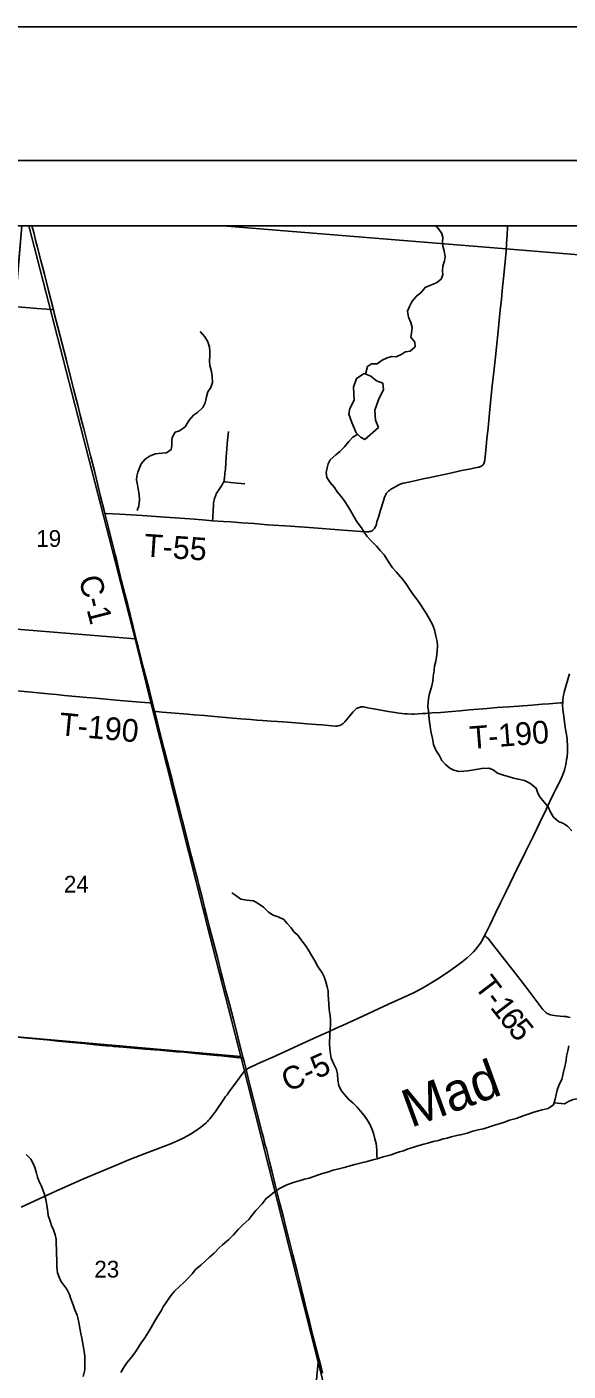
# Model space of a CAD drawing. Extents: x 0 to 1101, y 0 to 440.
# Drawn here: x 266 to 306.6, y 339.3 to 440 of the extents above; entities that cross this region are included whole.
import ezdxf

# ---------------------------------------------------------------- set-up
doc = ezdxf.new("R2010")
doc.units = 0
for name, color, linetype in [('GM_X_County_Road', 7, 'Continuous'), ('GM_X_County_Road_Text', 7, 'Continuous'), ('GM_X_Major_River', 7, 'Continuous'), ('GM_X_Major_River_Text', 7, 'Continuous'), ('GM_X_Minor_Lake', 7, 'Continuous'), ('GM_X_Minor_River', 7, 'Continuous'), ('GM_X_Section', 7, 'Continuous'), ('GM_X_Section_Text', 7, 'Continuous'), ('GM_X_Township_Road', 7, 'Continuous'), ('GM_X_Township_Road_Text', 7, 'Continuous'), ('GM_X_Unincorporated_Text', 7, 'Continuous'), ('SH_Border', 7, 'Continuous'), ('SH_Cut_Line', 7, 'Continuous'), ('SH_Text', 7, 'Continuous')]:
    doc.layers.add(name, color=color, linetype=linetype)

msp = doc.modelspace()

# ---------------------------------------------------------------- linework, layer by layer
at = {"layer": 'GM_X_County_Road'}
msp.add_line((275.59, 388.75), (275.43, 389.36), dxfattribs=at)
for points in [[(308.61, 422.83), (301.92, 423.37), (280.7, 425.11), (265.63, 425.11), (265.11, 419.03), (263.03, 394.78), (262.62, 390.47), (260.15, 364.83), (258.55, 348.4), (256.03, 323.55)], [(275.43, 389.36), (275.41, 389.45), (275.2, 390.28), (274.85, 391.59), (274.75, 391.97), (274.52, 392.87), (274.35, 393.58), (274.24, 394.02), (273.98, 395.06), (273.55, 396.82), (273.39, 397.43), (273.12, 398.5), (272.91, 399.35), (272.75, 400.01), (272.63, 400.49), (272.44, 401.28), (271.99, 403.07), (271.87, 403.57), (271.81, 403.79), (271.54, 404.84), (271.34, 405.67), (271.08, 406.76), (270.82, 407.79), (270.66, 408.4), (270.46, 409.2), (270.28, 409.91), (270.16, 410.35), (270.02, 410.91), (269.83, 411.67), (269.52, 412.9), (268.98, 415.01), (268.81, 415.68), (268.48, 416.93), (268.06, 418.57), (268, 418.82), (267.63, 420.26), (267.33, 421.48), (267.07, 422.51), (266.8, 423.57), (266.7, 423.93), (266.53, 424.61), (266.4, 425.11)], [(265.59, 351.61), (267.58, 352.54), (268.46, 352.94), (269.53, 353.41), (270.25, 353.72), (271.15, 354.1), (272.05, 354.48), (272.83, 354.81), (273.65, 355.15), (274.55, 355.51), (275.41, 355.82), (275.8, 355.97), (276.85, 356.38), (277.3, 356.57), (277.69, 356.75), (278.05, 356.95), (278.27, 357.07), (278.78, 357.41), (279.05, 357.61), (279.17, 357.7), (279.31, 357.81), (279.42, 357.91), (279.54, 358.03), (279.63, 358.12), (279.73, 358.23), (279.83, 358.34), (279.92, 358.47), (280.15, 358.78), (280.77, 359.69), (280.91, 359.89), (281.02, 360.03), (281.15, 360.21), (281.29, 360.41), (281.79, 361.09), (282.2, 361.64), (282.34, 361.81), (282.37, 361.85), (282.4, 361.88), (282.44, 361.91), (282.49, 361.95), (282.55, 361.98), (282.63, 362.03), (283.3, 362.34), (284.66, 362.95), (285.7, 363.42), (287.23, 364.11), (287.82, 364.38), (288.62, 364.74), (289.15, 364.98), (289.71, 365.23), (291.18, 365.91), (292.36, 366.46), (293.11, 366.8), (294.11, 367.25), (294.62, 367.48), (295.04, 367.68), (295.55, 367.96), (295.92, 368.17), (296.49, 368.51), (297.02, 368.84), (297.72, 369.31), (297.99, 369.51), (298.23, 369.68), (298.64, 369.98), (299.01, 370.29), (299.28, 370.53), (299.48, 370.72), (299.67, 370.93), (299.84, 371.16), (300, 371.39), (300.18, 371.69), (300.31, 371.96), (300.43, 372.17), (300.7, 372.73), (301.14, 373.63), (301.51, 374.39), (301.88, 375.16), (302.51, 376.44), (303.38, 378.22), (303.97, 379.43), (304.43, 380.37), (304.92, 381.39), (305.21, 381.99), (305.51, 382.62), (305.66, 382.92), (305.89, 383.38), (305.94, 383.48), (306.08, 383.77), (306.2, 384.06), (306.3, 384.33), (306.36, 384.56), (306.41, 384.75), (306.43, 384.89), (306.46, 385.13), (306.49, 385.32), (306.52, 385.73), (306.53, 386.03), (306.53, 386.27), (306.51, 386.48), (306.49, 386.67), (306.44, 387), (306.36, 387.53), (306.24, 388.35), (306.18, 388.88), (306.16, 389.23), (306.17, 389.39), (306.18, 389.53), (306.21, 389.84), (306.28, 390.18), (306.42, 390.69), (306.68, 391.56)], [(278.82, 376.08), (278.73, 376.45), (278.36, 377.87), (277.65, 380.65), (277.1, 382.8), (276.92, 383.51), (276.68, 384.45), (276.54, 385.03), (276.29, 385.98), (276.01, 387.06), (275.62, 388.6), (275.59, 388.75)], [(288.17, 339.19), (288.04, 339.72), (287.91, 340.18), (287.43, 342.08), (287.19, 343.06), (287, 343.8), (286.76, 344.74), (286.65, 345.21), (286.56, 345.58), (286.26, 346.78), (285.94, 348.05), (285.72, 348.94), (285.39, 350.22), (285.24, 350.85), (284.98, 351.88), (284.63, 353.29), (284.38, 354.34), (284.2, 355.01), (283.96, 355.97), (283.86, 356.34), (283.74, 356.82), (283.65, 357.16), (283.22, 358.83), (282.77, 360.57), (282.6, 361.27), (282.55, 361.49), (282.44, 361.91), (282.3, 362.52), (282.23, 362.78), (282.11, 363.26), (281.88, 364.14), (281.77, 364.59), (281.49, 365.67), (281.19, 366.8), (280.93, 367.8), (280.72, 368.59), (280.58, 369.17), (280.29, 370.31), (280.1, 371.05), (279.9, 371.81), (279.7, 372.56), (279.49, 373.39), (279.33, 374.06), (279.17, 374.71), (278.93, 375.65), (278.82, 376.08)]]:
    msp.add_lwpolyline(points, dxfattribs=at)
msp.add_lwpolyline([(449.65, 425.11), (280.7, 425.11), (301.92, 423.37), (308.61, 422.83), (333.2, 419.78), (352.58, 417.37), (354.44, 417.14), (355.55, 417), (355.91, 416.96), (361.47, 416.27), (363.19, 416.06), (371.7, 415), (382.37, 413.7), (382.88, 413.65), (386.21, 413.28), (413.83, 410.94), (414.08, 410.92), (414.59, 410.87), (416.2, 410.74), (448.11, 408.1), (448.61, 413.47)], close=True, dxfattribs=at)
at = {"layer": 'GM_X_Major_River'}
for points in [[(306.62, 363.68), (306.54, 363.31), (306.46, 362.91), (306.42, 362.61), (306.35, 362.25), (306.18, 361.52), (306.1, 361.16)], [(306.1, 361.16), (305.9, 360.8), (305.75, 360.38), (305.67, 360.04), (305.59, 359.69), (305.49, 359.28), (305.08, 358.99), (304.64, 358.89), (304.35, 358.83), (303.93, 358.7), (303.57, 358.58), (303.27, 358.48), (302.67, 358.26), (302.19, 358.12), (301.74, 357.94), (301.4, 357.84), (301.06, 357.75), (300.24, 357.48), (299.84, 357.39), (299.44, 357.3), (299, 357.16), (298.61, 357.05), (298.23, 356.98), (297.81, 356.87), (297.5, 356.78), (297.22, 356.72), (296.85, 356.61), (296.47, 356.52), (296.07, 356.4), (295.77, 356.33), (295.32, 356.2), (294.94, 356.07), (294.6, 355.97), (294.25, 355.84), (293.95, 355.76), (293.64, 355.65), (293.32, 355.54), (293.02, 355.46), (292.71, 355.38), (292.26, 355.23), (291.95, 355.15), (291.52, 355.03), (291.19, 354.96), (290.9, 354.87), (290.6, 354.81), (290.15, 354.69), (289.79, 354.58), (289.4, 354.47), (288.96, 354.37), (288.55, 354.24), (288.18, 354.12), (287.88, 354.04), (287.53, 353.9), (287.18, 353.78), (286.82, 353.7), (286.41, 353.59), (286.06, 353.48), (285.7, 353.35), (285.4, 353.22), (284.95, 353.01), (284.56, 352.75), (284.24, 352.48), (283.94, 352.26), (283.64, 351.85), (283.18, 351.35), (282.87, 350.99), (282.65, 350.69), (282.23, 350.3), (281.85, 349.93), (281.51, 349.54), (281.14, 349.18), (280.68, 348.8), (280.39, 348.54), (280.04, 348.17), (279.69, 347.87), (279.36, 347.54), (279.04, 347.27), (278.65, 346.93), (278.41, 346.61), (278.06, 346.25), (277.77, 345.96), (277.46, 345.67), (277.09, 345.32), (276.75, 344.93), (276.5, 344.55), (276.22, 344.15), (276.08, 343.85), (275.81, 343.41), (275.58, 343.05), (275.34, 342.61), (275.1, 342.22), (274.86, 341.83), (274.59, 341.44), (274.38, 341.12), (274.16, 340.77), (273.87, 340.39), (273.51, 339.95), (273.31, 339.65), (273.07, 339.24)]]:
    msp.add_lwpolyline(points, dxfattribs=at)
at = {"layer": 'GM_X_Minor_Lake'}
for points in [[(292.37, 409.99), (292.13, 410.54), (292.08, 411.29), (292.37, 412.07), (292.74, 412.84), (292.69, 413.31), (292.22, 413.49), (291.78, 413.85), (291.3, 414.04), (290.72, 413.67), (290.49, 413.01), (290.54, 412.04), (290.21, 411.43), (290.13, 410.99), (290.36, 410.37), (290.69, 409.61), (291.02, 409.27), (291.33, 409.1)], [(291.33, 409.1), (292.37, 409.99)]]:
    msp.add_lwpolyline(points, dxfattribs=at)
at = {"layer": 'GM_X_Minor_River'}
for points in [[(291.38, 414), (291.54, 414.57), (291.85, 414.76), (292.26, 414.77), (292.63, 415.03), (293.01, 415.22), (293.34, 415.32), (293.69, 415.3), (294.07, 415.46), (294.4, 415.67), (294.73, 415.72), (295.12, 416.04), (295.09, 416.4), (294.79, 416.77), (294.84, 417.06), (294.88, 417.48), (294.78, 417.87), (294.61, 418.26), (294.54, 418.7), (294.7, 419.07), (294.88, 419.45), (295.23, 419.86), (295.54, 420.09), (295.85, 420.49), (296.22, 420.64), (296.7, 420.84), (297.05, 421.11), (297.18, 421.42), (297.15, 421.73), (297.19, 422.08), (297.3, 422.47), (297.35, 422.77), (297.28, 423.23), (297.19, 423.58), (297.17, 423.88), (297.18, 424.26), (297.08, 424.57), (296.75, 424.99), (296.6, 425.11)], [(279, 417.2), (279.35, 416.78), (279.58, 416.41), (279.7, 416.02), (279.72, 415.69), (279.72, 415.4), (279.7, 414.97), (279.73, 414.63), (279.84, 414.2), (279.9, 413.83), (279.92, 413.36), (279.8, 412.99), (279.58, 412.66), (279.47, 412.3), (279.38, 411.84), (279.2, 411.49), (278.8, 411.11), (278.5, 410.91), (278.17, 410.54), (277.87, 410.06), (277.45, 409.76), (277.13, 409.64), (276.9, 409.26), (276.88, 408.97), (276.89, 408.64), (276.83, 408.34), (276.48, 408.09), (276.13, 408.08), (275.66, 408.03), (275.26, 407.87), (274.89, 407.62), (274.59, 407.27), (274.32, 406.66), (274.26, 406.36), (274.24, 406.07), (274.31, 405.71), (274.36, 405.41), (274.42, 404.99), (274.46, 404.59), (274.4, 404.14), (274.29, 403.78)], [(289.81, 408.55), (290.15, 408.95), (290.44, 409.27), (290.81, 409.49)], [(306.85, 379.79), (306.53, 380.14), (306.23, 380.34), (305.85, 380.5), (305.48, 380.82), (305.22, 381.23), (305.09, 381.58), (304.79, 381.95), (304.45, 382.33), (304.31, 382.62), (304.18, 382.98), (303.7, 383.37), (303.31, 383.55), (302.82, 383.65), (302.48, 383.73), (302.09, 383.87), (301.73, 383.96), (301.27, 384.12), (300.95, 384.36), (300.64, 384.48), (300.1, 384.47), (299.67, 384.38), (299.06, 384.29), (298.76, 384.27), (298.38, 384.24), (298.01, 384.34), (297.72, 384.49), (297.39, 384.75), (297.12, 385.07), (296.9, 385.46), (296.66, 385.84), (296.48, 386.25), (296.4, 386.7), (296.3, 387.13), (296.26, 387.43), (296.2, 387.79), (296.16, 388.15), (296.14, 388.48), (296.11, 388.78), (296.07, 389.11), (296.08, 389.4), (296.1, 389.7), (296.19, 390.09), (296.34, 390.55), (296.43, 391), (296.47, 391.34), (296.54, 391.8), (296.57, 392.14), (296.65, 392.49), (296.72, 392.81), (296.77, 393.26), (296.78, 393.65), (296.75, 393.96), (296.67, 394.36), (296.57, 394.84), (296.42, 395.24), (296.16, 395.7), (295.97, 396.04), (295.73, 396.39), (295.46, 396.82), (295.21, 397.16), (294.96, 397.5), (294.75, 397.82), (294.46, 398.24), (294.18, 398.62), (293.68, 399.18), (293.42, 399.49), (293.11, 399.94), (292.78, 400.45), (292.5, 400.78), (292.21, 401.12), (291.8, 401.53), (291.52, 401.84), (291.3, 402.15), (291.08, 402.49), (290.77, 402.91), (290.52, 403.33), (290.3, 403.73), (290.06, 404.11), (289.78, 404.53), (289.56, 404.82), (289.27, 405.19), (289.06, 405.5), (288.74, 405.87), (288.49, 406.26), (288.44, 406.64), (288.53, 406.98), (288.6, 407.27), (288.74, 407.57), (289.17, 407.96), (289.46, 408.19), (289.81, 408.55)], [(292.26, 355.23), (292.24, 355.55), (292.25, 355.91), (292.2, 356.37), (292.1, 356.73), (291.98, 357.15), (291.86, 357.48), (291.74, 357.77), (291.51, 358.16), (291.3, 358.47), (291.01, 358.8), (290.77, 359.11), (290.47, 359.41), (290.12, 359.69), (289.81, 360.05), (289.57, 360.35), (289.4, 360.73), (289.33, 361.13), (289.29, 361.58), (289.21, 361.92), (289.03, 362.32), (288.82, 362.77), (288.77, 363.07), (288.71, 363.46), (288.7, 363.81), (288.71, 364.53), (288.74, 364.87), (288.76, 365.31), (288.76, 365.72), (288.71, 366.1), (288.67, 366.4), (288.65, 366.81), (288.63, 367.19), (288.6, 367.5), (288.59, 367.8), (288.52, 368.12), (288.41, 368.49), (288.29, 368.85), (288.15, 369.15), (287.83, 369.63), (287.59, 370.05), (287.36, 370.44), (287.12, 370.86), (286.89, 371.21), (286.55, 371.65), (286.32, 371.98), (286.02, 372.23), (285.83, 372.52), (285.52, 372.86), (285.26, 373.16), (284.85, 373.36), (284.46, 373.48), (284.13, 373.71), (283.74, 374.07), (283.36, 374.35), (283.01, 374.55), (282.51, 374.6), (282.05, 374.67), (281.67, 374.96), (281.37, 375.14)], [(305.52, 359.42), (306.29, 359.36), (306.66, 359.55), (306.96, 359.67), (307.24, 359.73), (307.63, 359.85), (307.95, 359.94), (308.42, 360.03), (308.85, 360.13), (309.18, 360.27), (309.47, 360.51), (309.87, 360.78), (310.18, 360.98), (310.47, 361.21), (310.84, 361.65), (310.96, 361.99), (310.74, 362.36), (310.4, 362.6), (310.07, 362.98)], [(270.24, 338.92), (270.35, 339.42), (270.37, 339.79), (270.37, 340.17), (270.35, 340.45), (270.31, 340.81), (270.26, 341.09), (270.18, 341.52), (270.13, 341.81), (270.07, 342.14), (269.99, 342.55), (269.94, 342.84), (269.87, 343.23), (269.78, 343.51), (269.62, 343.91), (269.48, 344.29), (269.31, 344.75), (269.2, 345.07), (269, 345.47), (268.55, 346.06), (268.44, 346.36), (268.32, 346.7), (268.27, 347.14), (268.26, 347.71), (268.24, 348.03), (268.23, 348.44), (268.22, 348.86), (268.21, 349.21), (268.14, 349.54), (268, 349.91), (267.86, 350.24), (267.74, 350.64), (267.62, 350.99), (267.58, 351.27), (267.54, 351.58), (267.49, 351.9), (267.43, 352.19), (267.34, 352.55), (267.22, 352.91), (267.08, 353.22), (266.92, 353.57), (266.81, 353.85), (266.73, 354.15), (266.65, 354.51), (266.54, 354.79), (266.32, 355.2), (265.97, 355.55)]]:
    msp.add_lwpolyline(points, dxfattribs=at)
at = {"layer": 'GM_X_Section'}
for points in [[(263.08, 395.07), (274.12, 394.16), (275.43, 388.91), (279.75, 371.82), (282.04, 362.9), (260.12, 364.81)], [(282.04, 362.9), (287.85, 339.99), (287.06, 331.87), (257.27, 334.76), (260.12, 364.81)], [(287.06, 331.87), (287.85, 339.99), (289.94, 331.69)]]:
    msp.add_lwpolyline(points, close=True, dxfattribs=at)
at = {"layer": 'GM_X_Township_Road'}
msp.add_line((275.43, 389.36), (275.59, 388.75), dxfattribs=at)
for points in [[(301.96, 423.82), (301.98, 424.04), (302, 424.48), (302.02, 424.93), (302.03, 425.11)], [(271.87, 403.57), (271.97, 403.56), (272.99, 403.51), (274.66, 403.41), (275.69, 403.33), (276.38, 403.29), (278.22, 403.15), (279.17, 403.08), (279.93, 403.02), (280.74, 402.96), (281.3, 402.93), (282.13, 402.87), (283.04, 402.8), (283.56, 402.76), (284.04, 402.72), (285.77, 402.6), (286.44, 402.56), (286.85, 402.53), (287.83, 402.46), (289.1, 402.36), (289.7, 402.32), (290.42, 402.27), (291.04, 402.22), (291.46, 402.19), (291.56, 402.19), (291.63, 402.19), (291.7, 402.2), (291.76, 402.22), (291.82, 402.24), (291.87, 402.27), (291.92, 402.29), (291.97, 402.33), (292.01, 402.38), (292.06, 402.44), (292.1, 402.5), (292.15, 402.59), (292.18, 402.67), (292.25, 402.93), (292.36, 403.28), (292.52, 403.81), (292.72, 404.44), (292.82, 404.77), (292.87, 404.88), (292.91, 404.99), (292.95, 405.05), (293.01, 405.13), (293.06, 405.19), (293.13, 405.25), (293.21, 405.31), (293.3, 405.37), (293.43, 405.45), (293.72, 405.61), (293.85, 405.67), (293.95, 405.72), (294.07, 405.77), (294.21, 405.82), (294.37, 405.86), (294.85, 405.96), (295.71, 406.15), (296.12, 406.24), (297.17, 406.46), (297.54, 406.54), (298.72, 406.8), (299.16, 406.89), (299.5, 406.96), (299.83, 407.02), (299.91, 407.04), (299.97, 407.06), (300.03, 407.08), (300.07, 407.1), (300.12, 407.14), (300.16, 407.17), (300.2, 407.21), (300.24, 407.26), (300.27, 407.32), (300.29, 407.38), (300.31, 407.45), (300.32, 407.52), (300.33, 407.59), (300.36, 407.81), (300.4, 408.31), (300.49, 409.15), (300.57, 409.98), (300.7, 411.34), (300.81, 412.38), (300.89, 413.12), (300.98, 413.93), (301.12, 415.3), (301.32, 417.21), (301.41, 418.03), (301.49, 418.79), (301.57, 419.62), (301.66, 420.51), (301.72, 421.18), (301.82, 422.16), (301.92, 423.2), (301.96, 423.79), (301.96, 423.82)], [(265.27, 419.05), (265.3, 419.04), (266.23, 418.96), (266.79, 418.92), (267.85, 418.83), (268, 418.82)], [(279.93, 403.02), (279.94, 403.26), (279.97, 403.8), (279.99, 404.18), (280, 404.33), (280.02, 404.46), (280.04, 404.56), (280.07, 404.68), (280.1, 404.76), (280.14, 404.86), (280.17, 404.94), (280.21, 405.03), (280.26, 405.11), (280.61, 405.63), (280.73, 405.85), (280.75, 405.89), (280.77, 405.94), (280.79, 406), (280.8, 406.05), (280.81, 406.1), (280.82, 406.17), (280.86, 406.57), (280.89, 406.88), (280.96, 407.79), (281.01, 408.4), (281.06, 409.04), (281.12, 409.7)], [(280.77, 405.94), (280.89, 405.93), (281.28, 405.88), (281.79, 405.83), (282.34, 405.79)], [(262.85, 390.49), (262.93, 390.48), (263.67, 390.42), (264.21, 390.37), (264.95, 390.3), (266.11, 390.2), (266.62, 390.15), (267.61, 390.06), (268.23, 390), (268.84, 389.94), (270.5, 389.79), (271.18, 389.72), (272.7, 389.59), (273.61, 389.51), (274.2, 389.45), (275.17, 389.38), (275.43, 389.36)], [(275.59, 388.75), (275.71, 388.73), (276.16, 388.69), (277.12, 388.6), (278.06, 388.52), (278.56, 388.48), (279.33, 388.42), (280.35, 388.33), (280.92, 388.28), (281.44, 388.24), (282.06, 388.19), (282.79, 388.13), (283.26, 388.09), (283.67, 388.06), (284.33, 388.01), (284.79, 387.97), (285.54, 387.92), (286.48, 387.85), (287, 387.81), (287.7, 387.76), (288.13, 387.72), (288.87, 387.66), (289.15, 387.64), (289.24, 387.64), (289.33, 387.65), (289.41, 387.67), (289.48, 387.69), (289.55, 387.73), (289.61, 387.76), (289.67, 387.8), (289.72, 387.84), (289.84, 387.96), (290.06, 388.22), (290.46, 388.7), (290.54, 388.78), (290.61, 388.86), (290.66, 388.9), (290.7, 388.94), (290.75, 388.97), (290.79, 388.99), (290.84, 389.01), (290.91, 389.04), (290.98, 389.06), (291.05, 389.07), (291.11, 389.07), (291.17, 389.07), (291.24, 389.07), (291.34, 389.06), (291.68, 388.99), (292.28, 388.88), (293.1, 388.74), (293.61, 388.65), (293.88, 388.61), (294.12, 388.58), (294.33, 388.56), (294.51, 388.55), (294.85, 388.54), (295.03, 388.54), (295.33, 388.56), (295.64, 388.57), (295.93, 388.59), (296.39, 388.62), (297.03, 388.66), (297.86, 388.73), (298.49, 388.79), (299.18, 388.85), (299.87, 388.91), (300.5, 388.96), (301.26, 389.02), (301.69, 389.05), (302.16, 389.09), (302.86, 389.14), (303.86, 389.21), (304.64, 389.27), (305.13, 389.31), (306, 389.38), (306.17, 389.39)], [(300.31, 371.96), (300.4, 371.88), (300.48, 371.81), (300.57, 371.74), (300.66, 371.62), (300.91, 371.31), (301.62, 370.38), (302.63, 369.11), (303.41, 368.11), (304.69, 366.41), (304.77, 366.32), (304.85, 366.24), (304.93, 366.17), (305, 366.12), (305.08, 366.08), (305.17, 366.04), (305.27, 366.01), (305.38, 365.98), (305.7, 365.94), (306.25, 365.9), (306.42, 365.88), (306.57, 365.85), (306.72, 365.82)], [(260.26, 364.85), (260.3, 364.84), (260.63, 364.81), (261.15, 364.76), (261.76, 364.69), (262.74, 364.6), (263.22, 364.55), (264.1, 364.47), (265.06, 364.37), (265.85, 364.3), (266.67, 364.22), (267.23, 364.16), (267.75, 364.11), (268.36, 364.04), (269.43, 363.94), (270.34, 363.86), (271.16, 363.77), (271.96, 363.7), (272.42, 363.66)], [(272.42, 363.66), (272.52, 363.65), (273.24, 363.59), (273.78, 363.54), (274.89, 363.45), (275.98, 363.36), (277.24, 363.25), (277.82, 363.21), (278.66, 363.13), (279.45, 363.05), (280.25, 362.98), (280.61, 362.94), (281.7, 362.83), (282.23, 362.78)]]:
    msp.add_lwpolyline(points, dxfattribs=at)
at = {"layer": 'GM_X_Unincorporated_Text'}
msp.add_lwpolyline([(266.17, 425.11), (265.63, 425.11), (263.08, 395.07), (274.12, 394.16)], close=True, dxfattribs=at)
at = {"layer": 'SH_Border'}
msp.add_lwpolyline([(30, 430), (670, 430), (670, 10), (30, 10)], close=True, dxfattribs=at)
at = {"layer": 'SH_Cut_Line'}
msp.add_lwpolyline([(0, 0), (680, 0), (680, 440), (0, 440)], close=True, dxfattribs=at)
msp.add_lwpolyline([(539, 425.11), (131, 425.11)], dxfattribs=at)
at = {"layer": 'SH_Text'}
msp.add_lwpolyline([(131, 425.11), (539, 425.11), (539, 17.11), (131, 17.11)], close=True, dxfattribs=at)

# ---------------------------------------------------------------- texts
at = {"layer": 'GM_X_County_Road_Text'}
for s, rotation, p in [('C-1', 284.3692, (269.89, 398.7)), ('C-5', 24.1028, (285.57, 360.21))]:
    msp.add_text(s, height=1.705, rotation=rotation, dxfattribs=at).set_placement(p)
at = {"layer": 'GM_X_Major_River_Text'}
msp.add_text('Mad', height=2.841, rotation=20.028, dxfattribs=at).set_placement((294.79, 357.54))
at = {"layer": 'GM_X_Section_Text'}
for s, p in [('19', (266.72, 401.06)), ('24', (268.79, 375.17)), ('23', (271.07, 346.34))]:
    msp.add_text(s, height=1.256, rotation=0, dxfattribs=at).set_placement(p)
at = {"layer": 'GM_X_Township_Road_Text'}
for s, height, rotation, p in [('T-55', 1.705, 356.1157, (274.76, 400.34)), ('T-190', 1.705, 354.6531, (268.38, 386.96)), ('T-190', 1.705, 4.5068, (299.26, 385.91)), ('T', 1.7, 307.3405, (299.48, 368.14)), ('-', 1.7, 307.3673, (300.25, 367.13)), ('1', 1.7, 307.5273, (300.68, 366.57)), ('6', 1.7, 308.0375, (301.33, 365.72)), ('5', 1.7, 309.4294, (302.01, 364.86))]:
    msp.add_text(s, height=height, rotation=rotation, dxfattribs=at).set_placement(p)

doc.saveas('drawing.dxf')
